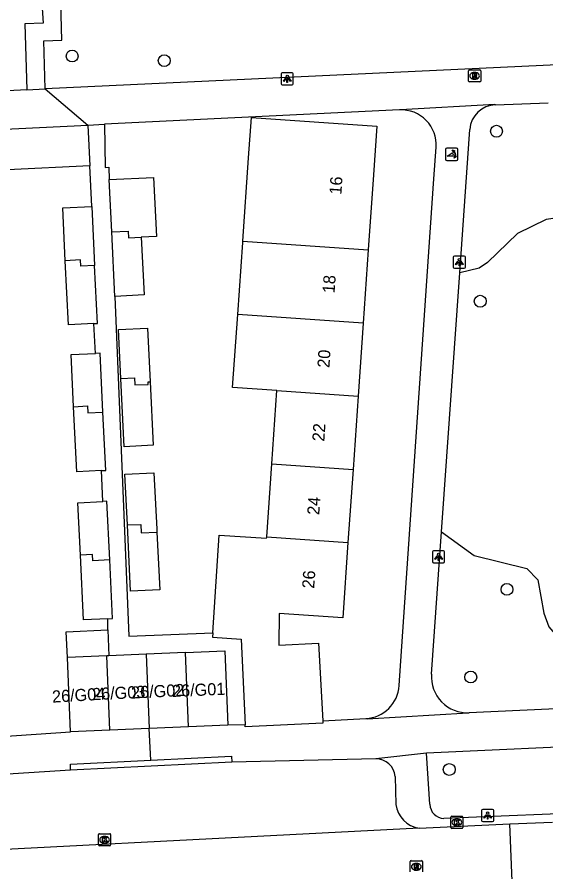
# Model space of a CAD drawing. Extents: x 161084 to 161928, y 385355 to 386522.
# Drawn here: x 161769.8 to 161813.4, y 386262 to 386332.5 of the extents above; entities that cross this region are included whole.
import ezdxf

# ---------------------------------------------------------------- set-up
doc = ezdxf.new("R2010")
doc.units = 0
for name, color, linetype in [('IMGEO_Boom', 7, 'Continuous'), ('IMGEO_Groenvoorziening', 7, 'Continuous'), ('IMGEO_Kolk', 7, 'Continuous'), ('IMGEO_Lichtpunt', 7, 'Continuous'), ('IMGEO_Pand', 7, 'Continuous'), ('IMGEO_Pand_nummerreeks', 7, 'Continuous'), ('IMGEO_Poller', 7, 'Continuous'), ('IMGEO_Rijbaan_lokaal_open', 7, 'Continuous'), ('IMGEO_Rioolput', 7, 'Continuous'), ('IMGEO_Voetpad_open', 7, 'Continuous')]:
    doc.layers.add(name, color=color, linetype=linetype)

msp = doc.modelspace()

# ---------------------------------------------------------------- linework, layer by layer
at = {"layer": 'IMGEO_Boom'}
for centre in [(161774.349, 386329.244), (161781.937, 386328.866), (161809.319, 386323.048), (161807.977, 386309.029), (161810.18, 386285.273), (161807.199, 386278.046), (161805.422, 386270.423)]:
    msp.add_circle(centre, 0.489, dxfattribs=at)
at = {"layer": 'IMGEO_Groenvoorziening'}
for points in [[(161775.799, 386320.206), (161769.013, 386319.876)], [(161816.758, 386316.257), (161813.398, 386315.762), (161811.06, 386314.611), (161808.579, 386312.212), (161807.88, 386311.753), (161806.287, 386311.368)], [(161804.783, 386290.016), (161807.488, 386288.076), (161811.81, 386286.985), (161812.714, 386286.06), (161813.231, 386283.306), (161813.637, 386282.18), (161814.259, 386281.442), (161815.222, 386280.855), (161816.115, 386280.634), (161818.485, 386281.156), (161818.683, 386281.2)]]:
    msp.add_lwpolyline(points, dxfattribs=at)
at = {"layer": 'IMGEO_Kolk'}
for p, q in [((161805.624, 386266.568), (161806.476, 386266.568)), ((161805.549, 386265.642), (161805.549, 386266.494)), ((161806.037, 386266.348), (161806.062, 386266.348)), ((161806.55, 386266.494), (161806.55, 386265.642)), ((161806.476, 386265.568), (161805.624, 386265.568)), ((161806.06, 386265.788), (161806.035, 386265.788)), ((161776.515, 386264.204), (161776.515, 386265.056)), ((161776.59, 386265.13), (161777.442, 386265.13)), ((161777.003, 386264.91), (161777.028, 386264.91)), ((161777.516, 386265.056), (161777.516, 386264.204)), ((161777.442, 386264.13), (161776.59, 386264.13)), ((161777.026, 386264.35), (161777.001, 386264.35))]:
    msp.add_line(p, q, dxfattribs=at)
for points in [[(161805.624, 386266.568), (161806.476, 386266.568)], [(161805.549, 386265.642), (161805.549, 386266.494)], [(161805.87, 386266.268), (161805.993, 386266.268), (161805.993, 386266.117), (161806.123, 386266.268), (161806.287, 386266.268), (161806.141, 386266.117), (161806.294, 386265.868), (161806.142, 386265.868), (161806.057, 386266.032), (161805.993, 386265.965), (161805.993, 386265.868), (161805.87, 386265.868), (161805.87, 386266.268)], [(161806.55, 386266.494), (161806.55, 386265.642)], [(161806.476, 386265.568), (161805.624, 386265.568)], [(161776.515, 386264.204), (161776.515, 386265.056)], [(161776.59, 386265.13), (161777.442, 386265.13)], [(161776.836, 386264.83), (161776.959, 386264.83), (161776.959, 386264.679), (161777.089, 386264.83), (161777.253, 386264.83), (161777.107, 386264.679), (161777.26, 386264.43), (161777.108, 386264.43), (161777.023, 386264.594), (161776.959, 386264.527), (161776.959, 386264.43), (161776.836, 386264.43), (161776.836, 386264.83)], [(161777.516, 386265.056), (161777.516, 386264.204)], [(161777.442, 386264.13), (161776.59, 386264.13)]]:
    msp.add_lwpolyline(points, dxfattribs=at)
for centre, start, end in [((161805.626, 386266.492), 91.55205, 178.44795), ((161805.626, 386266.492), 91.55205, 178.44795), ((161806.474, 386266.492), 1.55205, 88.44795), ((161806.474, 386266.492), 1.55205, 88.44795), ((161805.626, 386265.644), 181.55205, 268.44795), ((161805.626, 386265.644), 181.55205, 268.44795), ((161806.474, 386265.644), 271.55205, 358.44795), ((161806.474, 386265.644), 271.55205, 358.44795), ((161776.592, 386265.054), 91.55205, 178.44795), ((161776.592, 386265.054), 91.55205, 178.44795), ((161777.44, 386265.054), 1.55205, 88.44795), ((161777.44, 386265.054), 1.55205, 88.44795), ((161776.592, 386264.206), 181.55205, 268.44795), ((161776.592, 386264.206), 181.55205, 268.44795), ((161777.44, 386264.206), 271.55205, 358.44795), ((161777.44, 386264.206), 271.55205, 358.44795)]:
    msp.add_arc(centre, 0.0765, start, end, dxfattribs=at)
for centre, major_axis, ratio, start_param, end_param in [((161806.036, 386266.068), (-0.387, 0.002), 0.722429, 4.712389, 7.853982), ((161806.061, 386266.068), (-0.39, 0.002), 0.717154, 1.570796, 4.712389), ((161777.002, 386264.63), (-0.387, 0.002), 0.722429, 4.712389, 7.853982), ((161777.027, 386264.63), (-0.39, 0.002), 0.717154, 1.570796, 4.712389)]:
    msp.add_ellipse(centre, major_axis=major_axis, ratio=ratio, start_param=start_param, end_param=end_param, dxfattribs=at)
at = {"layer": 'IMGEO_Lichtpunt'}
for p, q in [((161792.474, 386327.87), (161791.666, 386327.87)), ((161792.474, 386327.87), (161791.666, 386327.87)), ((161791.572, 386327.775), (161791.572, 386326.968)), ((161791.572, 386327.775), (161791.572, 386326.968)), ((161792.568, 386326.968), (161792.568, 386327.775)), ((161792.568, 386326.968), (161792.568, 386327.775)), ((161791.666, 386326.874), (161792.474, 386326.874)), ((161791.666, 386326.874), (161792.474, 386326.874)), ((161805.757, 386312.658), (161805.757, 386311.851)), ((161805.757, 386312.658), (161805.757, 386311.851)), ((161806.659, 386312.753), (161805.851, 386312.753)), ((161806.659, 386312.753), (161805.851, 386312.753)), ((161806.753, 386311.851), (161806.753, 386312.658)), ((161806.753, 386311.851), (161806.753, 386312.658)), ((161805.851, 386311.757), (161806.659, 386311.757)), ((161805.851, 386311.757), (161806.659, 386311.757)), ((161804.947, 386288.464), (161804.139, 386288.464)), ((161804.947, 386288.464), (161804.139, 386288.464)), ((161804.045, 386288.369), (161804.045, 386287.562)), ((161804.045, 386288.369), (161804.045, 386287.562)), ((161805.041, 386287.562), (161805.041, 386288.369)), ((161805.041, 386287.562), (161805.041, 386288.369)), ((161804.139, 386287.468), (161804.947, 386287.468)), ((161804.139, 386287.468), (161804.947, 386287.468)), ((161808.089, 386267.034), (161808.089, 386266.227)), ((161808.089, 386267.034), (161808.089, 386266.227)), ((161808.991, 386267.129), (161808.183, 386267.129)), ((161808.991, 386267.129), (161808.183, 386267.129)), ((161809.085, 386266.227), (161809.085, 386267.034)), ((161809.085, 386266.227), (161809.085, 386267.034)), ((161808.183, 386266.133), (161808.991, 386266.133)), ((161808.183, 386266.133), (161808.991, 386266.133))]:
    msp.add_line(p, q, dxfattribs=at)
for points in [[(161791.946, 386327.439), (161791.985, 386327.411), (161791.797, 386327.149), (161791.759, 386327.176), (161791.946, 386327.439)], [(161792.048, 386327.391), (161792.095, 386327.391), (161792.095, 386327.069), (161792.048, 386327.069), (161792.048, 386327.391)], [(161792.158, 386327.411), (161792.196, 386327.438), (161792.383, 386327.176), (161792.344, 386327.148), (161792.158, 386327.411)], [(161806.131, 386312.322), (161806.17, 386312.294), (161805.982, 386312.032), (161805.944, 386312.059), (161806.131, 386312.322)], [(161806.233, 386312.274), (161806.28, 386312.274), (161806.28, 386311.952), (161806.233, 386311.952), (161806.233, 386312.274)], [(161806.343, 386312.294), (161806.381, 386312.321), (161806.568, 386312.059), (161806.529, 386312.031), (161806.343, 386312.294)], [(161804.419, 386288.033), (161804.458, 386288.005), (161804.27, 386287.743), (161804.232, 386287.77), (161804.419, 386288.033)], [(161804.521, 386287.985), (161804.568, 386287.985), (161804.568, 386287.663), (161804.521, 386287.663), (161804.521, 386287.985)], [(161804.631, 386288.005), (161804.669, 386288.032), (161804.856, 386287.77), (161804.817, 386287.742), (161804.631, 386288.005)], [(161808.463, 386266.698), (161808.502, 386266.67), (161808.314, 386266.408), (161808.276, 386266.435), (161808.463, 386266.698)], [(161808.565, 386266.65), (161808.612, 386266.65), (161808.612, 386266.328), (161808.565, 386266.328), (161808.565, 386266.65)], [(161808.675, 386266.67), (161808.713, 386266.697), (161808.9, 386266.435), (161808.861, 386266.407), (161808.675, 386266.67)]]:
    msp.add_lwpolyline(points, dxfattribs=at)
for centre in [(161792.071, 386327.573), (161806.256, 386312.456), (161804.544, 386288.167), (161808.588, 386266.832)]:
    msp.add_circle(centre, 0.0994, dxfattribs=at)
for centre, start, end in [((161791.666, 386327.775), 90, 180), ((161791.666, 386327.775), 90, 180), ((161792.474, 386327.775), 0, 90), ((161792.474, 386327.775), 0, 90), ((161791.666, 386326.968), 180, 270), ((161791.666, 386326.968), 180, 270), ((161792.474, 386326.968), 270, 0), ((161792.474, 386326.968), 270, 360), ((161805.851, 386312.658), 90, 180), ((161805.851, 386312.658), 90, 180), ((161806.659, 386312.658), 0, 90), ((161806.659, 386312.658), 0, 90), ((161805.851, 386311.851), 180, 270), ((161805.851, 386311.851), 180, 270), ((161806.659, 386311.851), 270, 0), ((161806.659, 386311.851), 270, 360), ((161804.139, 386288.369), 90, 180), ((161804.139, 386288.369), 90, 180), ((161804.947, 386288.369), 0, 90), ((161804.947, 386288.369), 0, 90), ((161804.139, 386287.562), 180, 270), ((161804.139, 386287.562), 180, 270), ((161804.947, 386287.562), 270, 0), ((161804.947, 386287.562), 270, 360), ((161808.183, 386267.034), 90, 180), ((161808.183, 386267.034), 90, 180), ((161808.991, 386267.034), 0, 90), ((161808.991, 386267.034), 0, 90), ((161808.183, 386266.227), 180, 270), ((161808.183, 386266.227), 180, 270), ((161808.991, 386266.227), 270, 0), ((161808.991, 386266.227), 270, 360)]:
    msp.add_arc(centre, 0.0946, start, end, dxfattribs=at)
at = {"layer": 'IMGEO_Pand'}
for points in [[(161788.409, 386313.975), (161788.884, 386320.843), (161789.114, 386324.169), (161799.449, 386323.455), (161799.174, 386319.464), (161798.745, 386313.261)], [(161777.407, 386319.067), (161781.063, 386319.245), (161781.301, 386314.373), (161780.041, 386314.313)], [(161777.617, 386314.747), (161777.407, 386319.067)], [(161773.78, 386312.372), (161773.568, 386316.738), (161775.962, 386316.854)], [(161775.962, 386316.854), (161776.199, 386311.967)], [(161777.617, 386314.747), (161778.955, 386314.808), (161778.98, 386314.265), (161780.041, 386314.313)], [(161777.876, 386309.432), (161777.617, 386314.747)], [(161780.041, 386314.313), (161780.273, 386309.548), (161777.876, 386309.432)], [(161787.991, 386307.944), (161788.401, 386313.864), (161788.409, 386313.975)], [(161788.409, 386313.975), (161798.745, 386313.261)], [(161798.745, 386313.261), (161798.329, 386307.23)], [(161776.199, 386311.967), (161775.056, 386311.913), (161775.031, 386312.433), (161773.78, 386312.372)], [(161776.143, 386307.181), (161774.037, 386307.079), (161773.78, 386312.372)], [(161776.143, 386307.181), (161776.431, 386307.195), (161776.199, 386311.967)], [(161791.212, 386301.663), (161787.573, 386301.915), (161787.991, 386307.944)], [(161798.329, 386307.23), (161787.991, 386307.944)], [(161778.352, 386302.67), (161778.156, 386306.693), (161780.55, 386306.809), (161780.765, 386302.385)], [(161798.329, 386307.23), (161797.913, 386301.2)], [(161774.467, 386300.336), (161774.259, 386304.631), (161776.262, 386304.728)], [(161776.888, 386299.891), (161776.653, 386304.747), (161776.262, 386304.728)], [(161778.352, 386302.67), (161779.488, 386302.722), (161779.515, 386302.127), (161780.615, 386302.177), (161780.605, 386302.396), (161780.765, 386302.385)], [(161780.765, 386302.385), (161781.019, 386297.15), (161778.625, 386297.034), (161778.352, 386302.67)], [(161790.796, 386295.632), (161791.212, 386301.663)], [(161791.212, 386301.663), (161797.913, 386301.2)], [(161797.913, 386301.2), (161797.496, 386295.169)], [(161774.467, 386300.336), (161775.606, 386300.393), (161775.634, 386299.829), (161776.888, 386299.891)], [(161776.758, 386295.07), (161774.728, 386294.972), (161774.467, 386300.336)], [(161776.758, 386295.07), (161777.122, 386295.088), (161776.888, 386299.891)], [(161790.38, 386289.601), (161790.796, 386295.632)], [(161790.796, 386295.632), (161797.496, 386295.169)], [(161778.901, 386290.583), (161778.697, 386294.778), (161781.091, 386294.894), (161781.317, 386290.227), (161781.328, 386290.001)], [(161797.496, 386295.169), (161797.08, 386289.138)], [(161775.023, 386288.102), (161774.813, 386292.417), (161776.874, 386292.517)], [(161777.442, 386287.704), (161777.207, 386292.533), (161776.874, 386292.517)], [(161778.901, 386290.583), (161780.015, 386290.634), (161780.047, 386289.941), (161781.328, 386290.001)], [(161781.328, 386290.001), (161781.56, 386285.235), (161779.166, 386285.119), (161778.901, 386290.583)], [(161785.946, 386281.683), (161786.469, 386289.739), (161790.372, 386289.486), (161790.38, 386289.601)], [(161790.38, 386289.601), (161797.08, 386289.138)], [(161797.08, 386289.138), (161796.652, 386282.935), (161791.398, 386283.297), (161791.382, 386280.671), (161794.66, 386280.845), (161794.995, 386274.434)], [(161777.442, 386287.704), (161776.063, 386287.634), (161776.037, 386288.152), (161775.023, 386288.102)], [(161777.289, 386282.855), (161775.282, 386282.758), (161775.023, 386288.102)], [(161777.289, 386282.855), (161777.676, 386282.874), (161777.442, 386287.704)], [(161773.952, 386279.658), (161773.861, 386281.781), (161777.289, 386281.928)], [(161777.289, 386281.928), (161777.38, 386279.805)], [(161785.946, 386281.683), (161785.924, 386281.339), (161788.267, 386281.159), (161788.608, 386274.093)], [(161780.435, 386279.936), (161777.38, 386279.805)], [(161783.677, 386280.075), (161780.435, 386279.936)], [(161780.435, 386279.936), (161780.698, 386273.796)], [(161783.677, 386280.075), (161786.918, 386280.214), (161787.181, 386274.073)], [(161783.94, 386273.934), (161783.677, 386280.075)], [(161777.194, 386279.797), (161773.952, 386279.658)], [(161774.215, 386273.518), (161773.952, 386279.658)], [(161777.38, 386279.805), (161777.194, 386279.797)], [(161777.456, 386273.657), (161777.194, 386279.797)], [(161794.995, 386274.434), (161795.005, 386274.248), (161788.616, 386273.931), (161788.608, 386274.093)], [(161777.456, 386273.657), (161774.215, 386273.518)], [(161780.698, 386273.796), (161777.456, 386273.657)], [(161783.94, 386273.934), (161780.698, 386273.796)], [(161787.181, 386274.073), (161783.94, 386273.934)]]:
    msp.add_lwpolyline(points, dxfattribs=at)
at = {"layer": 'IMGEO_Poller'}
for p, q in [((161805.125, 386321.548), (161805.125, 386320.741)), ((161805.125, 386321.548), (161805.125, 386320.741)), ((161806.027, 386321.643), (161805.219, 386321.643)), ((161806.027, 386321.643), (161805.219, 386321.643)), ((161806.121, 386320.741), (161806.121, 386321.548)), ((161806.121, 386320.741), (161806.121, 386321.548)), ((161805.219, 386320.646), (161806.027, 386320.646)), ((161805.219, 386320.646), (161806.027, 386320.646))]:
    msp.add_line(p, q, dxfattribs=at)
for points in [[(161805.76, 386320.999), (161805.247, 386320.999), (161805.677, 386321.274)], [(161805.804, 386321.372), (161805.792, 386321.299), (161805.667, 386321.504)], [(161805.667, 386321.504), (161805.898, 386321.438), (161805.827, 386321.406)], [(161805.82, 386320.827), (161805.886, 386321.058), (161805.916, 386320.99)], [(161805.952, 386320.963), (161806.024, 386320.952), (161805.82, 386320.827)]]:
    msp.add_lwpolyline(points, dxfattribs=at)
for centre, radius, start, end in [((161805.219, 386321.548), 0.0946, 90, 180), ((161805.219, 386321.548), 0.0946, 90, 180), ((161806.027, 386321.548), 0.0946, 0, 90), ((161806.027, 386321.548), 0.0946, 0, 90), ((161805.432, 386321.049), 0.332, 351.32473, 42.4854), ((161805.446, 386321.059), 0.476, 351.75274, 41.16905), ((161805.446, 386321.059), 0.516, 349.35686, 42.29123), ((161805.219, 386320.741), 0.0946, 180, 270), ((161805.219, 386320.741), 0.0946, 180, 270), ((161806.027, 386320.741), 0.0946, 270, 0), ((161806.027, 386320.741), 0.0946, 270, 0)]:
    msp.add_arc(centre, radius, start, end, dxfattribs=at)
at = {"layer": 'IMGEO_Rijbaan_lokaal_open'}
for points in [[(161802.941, 386265.591), (161810.411, 386265.953)], [(161810.411, 386265.953), (161813.942, 386266.077)], [(161810.68, 386259.171), (161810.411, 386265.953)], [(161802.941, 386265.591), (161753.877, 386263.064)]]:
    msp.add_lwpolyline(points, dxfattribs=at)
at = {"layer": 'IMGEO_Rioolput'}
for p, q in [((161807.013, 386327.186), (161807.013, 386328.038)), ((161807.088, 386328.112), (161807.94, 386328.112)), ((161807.501, 386327.892), (161807.526, 386327.892)), ((161808.014, 386328.038), (161808.014, 386327.186)), ((161807.524, 386327.332), (161807.499, 386327.332)), ((161807.94, 386327.112), (161807.088, 386327.112)), ((161802.208, 386261.979), (161802.208, 386262.831)), ((161802.283, 386262.905), (161803.135, 386262.905)), ((161802.696, 386262.685), (161802.721, 386262.685)), ((161803.209, 386262.831), (161803.209, 386261.979)), ((161802.719, 386262.125), (161802.694, 386262.125))]:
    msp.add_line(p, q, dxfattribs=at)
for points in [[(161807.013, 386327.186), (161807.013, 386328.038)], [(161807.088, 386328.112), (161807.94, 386328.112)], [(161808.014, 386328.038), (161808.014, 386327.186)], [(161807.602, 386327.81), (161807.35, 386327.812), (161807.35, 386327.412)], [(161807.35, 386327.412), (161807.474, 386327.412), (161807.474, 386327.574), (161807.485, 386327.574)], [(161807.528, 386327.731), (161807.474, 386327.731), (161807.474, 386327.65)], [(161807.474, 386327.65), (161807.526, 386327.65)], [(161807.532, 386327.545), (161807.603, 386327.412), (161807.743, 386327.412), (161807.678, 386327.538)], [(161807.94, 386327.112), (161807.088, 386327.112)], [(161802.208, 386261.979), (161802.208, 386262.831)], [(161802.283, 386262.905), (161803.135, 386262.905)], [(161802.797, 386262.603), (161802.545, 386262.605), (161802.545, 386262.205)], [(161802.545, 386262.205), (161802.669, 386262.205), (161802.669, 386262.367), (161802.68, 386262.367)], [(161802.723, 386262.524), (161802.669, 386262.524), (161802.669, 386262.443)], [(161802.669, 386262.443), (161802.721, 386262.443)], [(161802.727, 386262.338), (161802.798, 386262.205), (161802.938, 386262.205), (161802.873, 386262.331)], [(161803.209, 386262.831), (161803.209, 386261.979)]]:
    msp.add_lwpolyline(points, dxfattribs=at)
for centre, radius, start, end in [((161807.09, 386328.036), 0.0765, 91.55205, 178.44795), ((161807.09, 386328.036), 0.0765, 91.55205, 178.44795), ((161807.938, 386328.036), 0.0765, 1.55205, 88.44795), ((161807.938, 386328.036), 0.0765, 1.55205, 88.44795), ((161807.09, 386327.188), 0.0765, 181.55205, 268.44795), ((161807.09, 386327.188), 0.0765, 181.55205, 268.44795), ((161807.484, 386327.521), 0.0533, 26.02933, 88.69889), ((161807.51, 386327.839), 0.19, 274.7715, 282.96867), ((161807.534, 386327.635), 0.0964, 77.00612, 93.18647), ((161807.548, 386327.692), 0.0378, 276.66336, 79.67722), ((161807.601, 386327.7), 0.109, 350.36119, 89.41601), ((161807.599, 386327.7), 0.112, 277.58423, 350.98172), ((161807.583, 386327.485), 0.108, 29.51342, 73.79051), ((161807.938, 386327.188), 0.0765, 271.55205, 358.44795), ((161807.938, 386327.188), 0.0765, 271.55205, 358.44795), ((161802.285, 386262.829), 0.0765, 91.55205, 178.44795), ((161802.285, 386262.829), 0.0765, 91.55205, 178.44795), ((161802.679, 386262.314), 0.0533, 26.02933, 88.69889), ((161802.705, 386262.632), 0.19, 274.7715, 282.96867), ((161802.729, 386262.428), 0.0964, 77.00612, 93.18647), ((161802.743, 386262.485), 0.0378, 276.66336, 79.67722), ((161802.796, 386262.493), 0.109, 350.36119, 89.41601), ((161802.794, 386262.493), 0.112, 277.58423, 350.98172), ((161802.778, 386262.278), 0.108, 29.51342, 73.79051), ((161803.133, 386262.829), 0.0765, 1.55205, 88.44795), ((161803.133, 386262.829), 0.0765, 1.55205, 88.44795)]:
    msp.add_arc(centre, radius, start, end, dxfattribs=at)
for centre, major_axis, ratio, start_param, end_param in [((161807.5, 386327.612), (-0.387, 0.002), 0.722429, 4.712389, 7.853982), ((161807.525, 386327.612), (-0.39, 0.002), 0.717154, 1.570796, 4.712389), ((161802.695, 386262.405), (-0.387, 0.002), 0.722429, 4.712389, 7.853982), ((161802.72, 386262.405), (-0.39, 0.002), 0.717154, 1.570796, 4.712389)]:
    msp.add_ellipse(centre, major_axis=major_axis, ratio=ratio, start_param=start_param, end_param=end_param, dxfattribs=at)
at = {"layer": 'IMGEO_Voetpad_open'}
for points in [[(161772.118, 386326.539), (161772.002, 386330.5), (161773.502, 386330.565), (161773.348, 386335.778)], [(161771.741, 386335.293), (161771.946, 386331.948), (161770.443, 386331.912), (161770.615, 386326.464)], [(161858.818, 386330.607), (161842.057, 386329.808), (161840.149, 386329.717), (161772.118, 386326.539)], [(161770.615, 386326.464), (161737.195, 386324.733), (161702.136, 386322.917)], [(161770.615, 386326.464), (161772.118, 386326.539)], [(161772.118, 386326.539), (161775.636, 386323.553)], [(161809.245, 386325.235), (161809.177, 386325.242), (161801.407, 386324.819), (161801.33, 386324.803)], [(161809.245, 386325.235), (161813.588, 386325.385)], [(161801.33, 386324.803), (161777.011, 386323.62)], [(161755.707, 386322.584), (161775.636, 386323.553)], [(161775.636, 386323.553), (161777.011, 386323.62)], [(161775.636, 386323.553), (161775.799, 386320.206)], [(161777.011, 386323.62), (161777.072, 386320.063), (161777.375, 386320.083), (161777.407, 386319.067)], [(161806.287, 386311.368), (161807.12, 386323.184)], [(161801.308, 386277.344), (161801.664, 386282.59), (161804.165, 386319.119), (161804.345, 386321.726)], [(161775.962, 386316.854), (161775.799, 386320.206)], [(161804.783, 386290.016), (161806.287, 386311.368)], [(161777.876, 386309.432), (161779.018, 386281.408), (161785.946, 386281.683)], [(161776.262, 386304.728), (161776.143, 386307.181)], [(161776.874, 386292.517), (161776.758, 386295.07)], [(161803.956, 386278.284), (161804.783, 386290.016)], [(161777.289, 386281.928), (161777.289, 386282.855)], [(161798.545, 386274.624), (161798.669, 386274.612), (161806.994, 386275.086), (161807.063, 386275.101)], [(161816.019, 386275.518), (161807.063, 386275.101)], [(161794.995, 386274.434), (161798.545, 386274.624)], [(161780.836, 386271.186), (161780.698, 386273.796)], [(161788.608, 386274.093), (161787.181, 386274.073)], [(161755.137, 386272.229), (161774.215, 386273.518)], [(161819.175, 386272.483), (161803.539, 386271.778)], [(161780.836, 386271.186), (161787.471, 386271.519), (161787.495, 386271.02)], [(161803.539, 386271.778), (161799.37, 386271.303)], [(161803.822, 386267.558), (161803.539, 386271.778)], [(161774.224, 386270.354), (161774.2, 386270.853), (161780.836, 386271.186)], [(161787.495, 386271.02), (161774.224, 386270.354)], [(161799.37, 386271.303), (161787.495, 386271.02)], [(161774.224, 386270.354), (161757.449, 386269.293)], [(161800.965, 386269.839), (161801.028, 386267.532)], [(161818.457, 386266.937), (161804.983, 386266.384)]]:
    msp.add_lwpolyline(points, dxfattribs=at)
for centre, radius, start, end in [((161809.32, 386323.03), 2.206, 91.96061, 176.00901), ((161801.469, 386321.923), 2.883, 356.07719, 92.75662), ((161806.925, 386278.074), 2.976, 175.95079, 272.6647), ((161798.391, 386277.544), 2.924, 273.01992, 356.08142), ((161799.39, 386269.724), 1.579, 4.17849, 90.72584), ((161803.271, 386267.83), 2.263, 187.55686, 261.61063), ((161805.033, 386267.595), 1.212, 181.72923, 267.6328)]:
    msp.add_arc(centre, radius, start, end, dxfattribs=at)

# ---------------------------------------------------------------- texts
at = {"layer": 'IMGEO_Pand_nummerreeks'}
for s, rotation, p in [('16', 86.0489, (161796.532, 386317.798)), ('18', 86.05207, (161795.971, 386309.671)), ('20', 86.05253, (161795.546, 386303.516)), ('22', 86.05207, (161795.127, 386297.445)), ('24', 86.05207, (161794.709, 386291.383)), ('26', 86.05253, (161794.29, 386285.317)), ('26/G04', 3.31343, (161772.721, 386275.93)), ('26/G03', 2.74079, (161776.016, 386276.131)), ('26/G02', 3.04478, (161779.234, 386276.26)), ('26/G01', 2.39842, (161782.605, 386276.401))]:
    msp.add_text(s, height=1, rotation=rotation, dxfattribs=at).set_placement(p)

doc.saveas('drawing.dxf')
